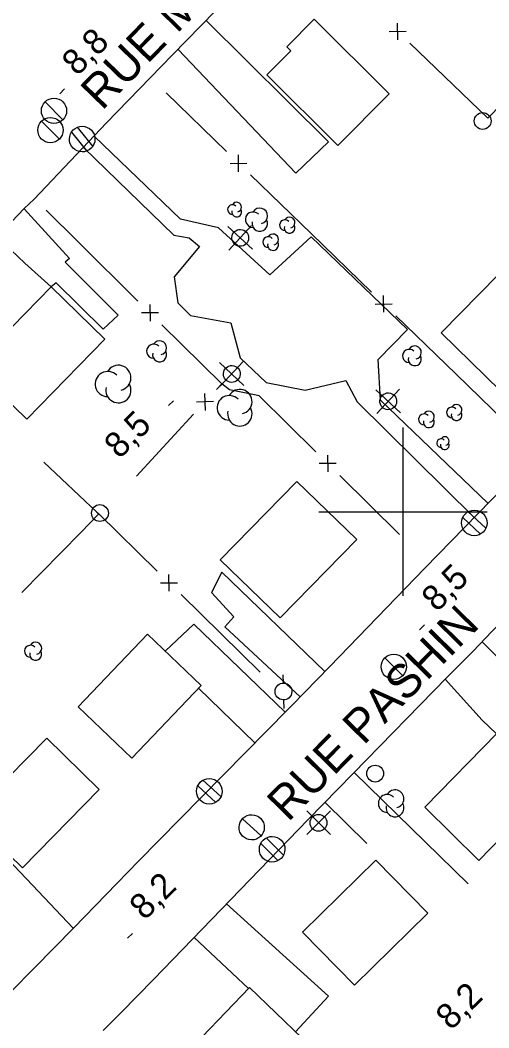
# Model space of a CAD drawing. Extents: x 381879 to 384696, y 5564785 to 5567594.
# Drawn here: x 383154.5 to 383210.2, y 5565538.7 to 5565658.4 of the extents above; entities that cross this region are included whole.
import ezdxf

# ---------------------------------------------------------------- set-up
doc = ezdxf.new("R2010")
doc.units = 0
for name, color, linetype in [('Niveau 19', 7, 'Continuous'), ('Niveau 21', 7, 'Continuous'), ('Niveau 22', 7, 'Continuous'), ('Niveau 3', 7, 'Continuous'), ('Niveau 31', 7, 'Continuous'), ('Niveau 36', 7, 'Continuous'), ('Niveau 37', 7, 'Continuous'), ('Niveau 44', 7, 'Continuous'), ('Niveau 61', 7, 'Continuous')]:
    doc.layers.add(name, color=color, linetype=linetype)

msp = doc.modelspace()

# ---------------------------------------------------------------- linework, layer by layer
at = {"layer": 'Niveau 19'}
for points in [[(383176.63, 5565658.33), (383191.14, 5565643.92), (383187.26, 5565640.2), (383173.28, 5565654.89)], [(383154.98, 5565635.98), (383160.39, 5565630.07), (383159.86, 5565629.64), (383166.18, 5565623.33), (383164.39, 5565621.68), (383158.8, 5565627.19), (383158.2, 5565626.7), (383155.09, 5565629.5), (383153.4, 5565631.09), (383151.08, 5565631.98)], [(383190.72, 5565581.01), (383190.72, 5565581.01), (383178.49, 5565592.82), (383177.24, 5565590.4), (383179.91, 5565587.51), (383178.84, 5565586.31)], [(383186, 5565576.19), (383175.15, 5565586.63), (383171.76, 5565583.43)], [(383178.84, 5565586.31), (383187.78, 5565578.01), (383187.78, 5565578.01)], [(383215.78, 5565569.2), (383220.28, 5565573.69), (383209.4, 5565584.55)], [(383205.03, 5565580.13), (383209.39, 5565575.26), (383211.13, 5565573.63)], [(383175.72, 5565579.05), (383182.4, 5565572.54)], [(383207.74, 5565555.8), (383194.22, 5565569.02)], [(383190.74, 5565565.48), (383195.7, 5565560.59)], [(383160.83, 5565550.53), (383155.98, 5565555.67), (383153.07, 5565558.72), (383149.83, 5565561.11), (383142.81, 5565554.41)], [(383179.04, 5565553.43), (383191.16, 5565542.47), (383187.25, 5565538.25)], [(383181.65, 5565543.38), (383175.19, 5565549.45)]]:
    msp.add_lwpolyline(points, dxfattribs=at)
at = {"layer": 'Niveau 21'}
for points in [[(383172.6, 5565654.2), (383268.47, 5565752.33), (383269.86, 5565753.43), (383271.52, 5565754.32), (383273.79, 5565754.89)], [(383172.6, 5565654.2), (383164.8, 5565646.2), (383156.2, 5565637.1), (383155, 5565636)], [(383155, 5565636), (383152, 5565632.9)], [(383191.3, 5565581.6), (383202.6, 5565593.3), (383218.3, 5565609.4)], [(383225.4, 5565600.6), (383210.6, 5565585.8), (383208.3, 5565583.4)], [(383208.3, 5565583.4), (383205.2, 5565580.3)], [(383186.8, 5565577), (383191.3, 5565581.6)], [(383205.2, 5565580.3), (383194.1, 5565568.9)], [(383173.5, 5565563.5), (383186.4, 5565576.6), (383186.8, 5565577)], [(383194.1, 5565568.9), (383188.7, 5565563.4), (383170.4, 5565544.5), (383166.5, 5565540.5)], [(383160.9, 5565550.6), (383168.6, 5565558.5), (383173.5, 5565563.5)], [(383145.2, 5565534.7), (383156.2, 5565545.8), (383160.9, 5565550.6)], [(383166.5, 5565540.5), (383164.4, 5565538.4)]]:
    msp.add_lwpolyline(points, dxfattribs=at)
at = {"layer": 'Niveau 22'}
for points in [[(383210.1, 5565601), (383210.1, 5565601), (383197.33, 5565613.24), (383197.05, 5565618.07), (383200.54, 5565621.64), (383189.09, 5565632.64), (383184.19, 5565628.14), (383178.08, 5565633.73), (383173.56, 5565634.74), (383163.3, 5565644.61)], [(383162.03, 5565643.27), (383172.76, 5565632.85), (383174.6, 5565632.51), (383175.83, 5565631.5), (383172.8, 5565627.89), (383173.26, 5565624.81), (383174.75, 5565623.31), (383179.54, 5565622.45), (383180.67, 5565618.26), (383183.75, 5565615.36), (383188.38, 5565614.44), (383193.21, 5565615.57), (383194.54, 5565613.06), (383208.44, 5565599.31), (383208.45, 5565599.3)]]:
    msp.add_lwpolyline(points, dxfattribs=at)
at = {"layer": 'Niveau 3'}
for p, q in [((383159.23, 5565649.64), (383159.8, 5565650.21)), ((383172.16, 5565612.61), (383172.73, 5565613.18)), ((383201.98, 5565585.98), (383202.55, 5565586.55)), ((383167.28, 5565549.36), (383167.85, 5565549.93))]:
    msp.add_line(p, q, dxfattribs=at)
at = {"layer": 'Niveau 31'}
for points in [[(383189.46, 5565658.49), (383198.36, 5565649.64), (383192.25, 5565643.5), (383183.83, 5565651.88), (383186.67, 5565654.74), (383186.19, 5565655.22)], [(383204.55, 5565621.25), (383213.61, 5565630.48), (383220.63, 5565623.59), (383211.57, 5565614.36)], [(383155.3, 5565611), (383148.9, 5565617.2), (383158.2, 5565626.7), (383164.6, 5565620.5)], [(383194.5, 5565596.7), (383187.4, 5565603.6), (383178.3, 5565594.3), (383185.4, 5565587.4)], [(383169.65, 5565585.45), (383161.42, 5565576.84), (383167.79, 5565570.75), (383176.02, 5565579.36)], [(383163.9, 5565567), (383157.7, 5565573.1), (383148.5, 5565563.8), (383154.8, 5565557.7)], [(383209, 5565558.6), (383202.6, 5565564.9), (383211.2, 5565573.7), (383217.6, 5565567.4)], [(383196.78, 5565558.63), (383188.05, 5565550.06), (383194.24, 5565543.76), (383202.97, 5565552.33)], [(383173.34, 5565534.71), (383181.77, 5565543.5), (383188.03, 5565537.5), (383179.6, 5565528.71)]]:
    msp.add_lwpolyline(points, close=True, dxfattribs=at)
at = {"layer": 'Niveau 36'}
for p, q in [((383159.61, 5565646.55), (383157.49, 5565648.67)), ((383159.19, 5565644.26), (383157.07, 5565646.38)), ((383160.62, 5565645.07), (383162.46, 5565642.82)), ((383163.16, 5565643.41), (383161.32, 5565645.66)), ((383179.3, 5565631.07), (383182.02, 5565633.98)), ((383179.2, 5565633.88), (383182.11, 5565631.16)), ((383178.2, 5565617.72), (383181.11, 5565615)), ((383178.3, 5565614.91), (383181.02, 5565617.82)), ((383196.78, 5565614.47), (383199.69, 5565611.75)), ((383196.88, 5565611.66), (383199.6, 5565614.57)), ((383207.11, 5565599.33), (383209.22, 5565597.34)), ((383209.83, 5565598.03), (383207.72, 5565600.02)), ((383199.98, 5565580.53), (383197.86, 5565582.65)), ((383185.72, 5565580.64), (383185.77, 5565579.64)), ((383185.87, 5565576.64), (383185.83, 5565577.64)), ((383178.36, 5565566.18), (383176.23, 5565568.14)), ((383175.62, 5565567.44), (383177.75, 5565565.48)), ((383183.16, 5565561.52), (383180.92, 5565563.52)), ((383191.38, 5565564.47), (383188.56, 5565561.65)), ((383191.38, 5565561.65), (383188.56, 5565564.47)), ((383185.81, 5565559.23), (383183.74, 5565561.26)), ((383183.11, 5565560.59), (383185.18, 5565558.56))]:
    msp.add_line(p, q, dxfattribs=at)
for centre, radius in [((383158.54, 5565647.61), 1.5), ((383209.47, 5565646.4), 1), ((383158.12, 5565645.32), 1.5), ((383164, 5565599.84), 1), ((383198.91, 5565581.59), 1.5), ((383196.69, 5565568.9), 1), ((383189.96, 5565563.06), 1)]:
    msp.add_circle(centre, radius, dxfattribs=at)
for centre, major_axis, ratio in [((383161.89, 5565644.25), (-0.02, -1.52), 0.999982), ((383180.67, 5565632.52), (-0.048, -0.999), 0.999982), ((383179.67, 5565616.36), (-0.048, -0.999), 0.999982), ((383198.25, 5565613.11), (-0.048, -0.999), 0.999982), ((383208.47, 5565598.67), (0.02, 1.52), 0.999984), ((383185.8, 5565578.65), (-0.05, -0.999), 0.999983), ((383176.99, 5565566.8), (0.01, 1.52), 0.999981), ((383182.03, 5565562.52), (-0.03, -1.5), 0.999985), ((383184.46, 5565559.92), (-0.02, -1.52), 0.999984)]:
    msp.add_ellipse(centre, major_axis=major_axis, ratio=ratio, dxfattribs=at)
at = {"layer": 'Niveau 37'}
for p, q in [((383199.38, 5565656.03), (383199.34, 5565658.03)), ((383198.36, 5565657.01), (383200.36, 5565657.05)), ((383180.48, 5565640.38), (383180.45, 5565642.38)), ((383179.47, 5565641.36), (383181.47, 5565641.39)), ((383197.72, 5565623.68), (383197.69, 5565625.68)), ((383169.94, 5565624.62), (383169.95, 5565622.62)), ((383196.7, 5565624.66), (383198.7, 5565624.69)), ((383170.95, 5565623.62), (383168.95, 5565623.61)), ((383176.53, 5565612.03), (383176.46, 5565614.03)), ((383177.49, 5565613.07), (383175.49, 5565613)), ((383191.05, 5565606.72), (383191.07, 5565604.72)), ((383192.06, 5565605.73), (383190.06, 5565605.72)), ((383172.22, 5565590.56), (383172.2, 5565592.56)), ((383171.21, 5565591.55), (383173.21, 5565591.57))]:
    msp.add_line(p, q, dxfattribs=at)
for points in [[(383200.8, 5565655.65), (383208.02, 5565648.72)], [(383208.02, 5565648.72), (383210.09, 5565646.73), (383215.06, 5565651.83)], [(383171.85, 5565649.73), (383179.03, 5565642.77)], [(383181.9, 5565639.99), (383189.08, 5565633.03)], [(383161.41, 5565632.05), (383157.6, 5565635.8)], [(383189.08, 5565633.03), (383196.27, 5565626.07)], [(383168.52, 5565625.02), (383161.41, 5565632.05)], [(383199.14, 5565623.28), (383206.32, 5565616.33)], [(383178.49, 5565615.19), (383171.37, 5565622.21)], [(383206.32, 5565616.33), (383213.5, 5565609.37)], [(383177.85, 5565614.5), (383178.49, 5565615.19)], [(383182.37, 5565613.87), (383179.39, 5565614.47), (383178.49, 5565615.19)], [(383189.64, 5565607.13), (383182.92, 5565613.76), (383182.37, 5565613.87)], [(383168.34, 5565604.23), (383175.13, 5565611.57)], [(383157.35, 5565605.89), (383163.64, 5565599.96)], [(383199.6, 5565597.29), (383192.48, 5565604.32)], [(383161.73, 5565597.53), (383163.88, 5565599.73)], [(383163.64, 5565599.96), (383163.88, 5565599.73), (383170.78, 5565592.96)], [(383154.72, 5565590.4), (383161.73, 5565597.53)], [(383173.64, 5565590.16), (383180.77, 5565583.15)], [(383180.77, 5565583.15), (383183.03, 5565580.94)]]:
    msp.add_lwpolyline(points, dxfattribs=at)
at = {"layer": 'Niveau 44'}
for centre, radius, start, end in [((383179.74, 5565635.88), 0.58, 44.1153, 269.8039), ((383180.24, 5565636.17), 0.58, 282.2692, 149.7262), ((383180.24, 5565635.59), 0.58, 166.9368, 29.6212), ((383182.2, 5565634.68), 0.922, 44.1153, 269.8039), ((383182.99, 5565635.14), 0.922, 282.2692, 149.7262), ((383182.99, 5565634.22), 0.922, 166.9368, 29.6212), ((383185.98, 5565634.03), 0.634, 44.1153, 269.8039), ((383186.53, 5565633.71), 0.634, 166.9368, 29.6212), ((383186.53, 5565634.34), 0.634, 282.2692, 149.7262), ((383184.56, 5565632.33), 0.647, 282.2692, 149.7262), ((383184, 5565632.01), 0.647, 44.1153, 269.8039), ((383184.56, 5565631.68), 0.647, 166.9368, 29.6212), ((383170.38, 5565619.06), 0.835, 44.1153, 269.8039), ((383171.09, 5565619.47), 0.835, 282.2692, 149.7262), ((383201.4, 5565618.9), 0.781, 282.2692, 149.7262), ((383171.09, 5565618.64), 0.835, 166.9368, 29.6212), ((383200.73, 5565618.51), 0.781, 44.1153, 269.8039), ((383201.4, 5565618.12), 0.781, 166.9368, 29.6212), ((383166.2, 5565615.91), 1.49, 282.2692, 149.7262), ((383164.92, 5565615.16), 1.49, 44.1153, 269.8039), ((383166.2, 5565614.42), 1.49, 166.9368, 29.6212), ((383179.37, 5565612.34), 1.45, 44.1153, 269.8039), ((383180.62, 5565613.07), 1.45, 282.2692, 149.7262), ((383205.82, 5565611.79), 0.634, 44.1153, 269.8039), ((383206.37, 5565612.1), 0.634, 282.2692, 149.7262), ((383180.62, 5565611.62), 1.45, 166.9368, 29.6212), ((383202.51, 5565610.96), 0.654, 44.1153, 269.8039), ((383203.07, 5565611.28), 0.654, 282.2692, 149.7262), ((383206.37, 5565611.47), 0.634, 166.9368, 29.6212), ((383203.07, 5565610.63), 0.654, 166.9368, 29.6212), ((383204.97, 5565608.4), 0.513, 282.2692, 149.7262), ((383204.53, 5565608.14), 0.513, 44.1153, 269.8039), ((383204.97, 5565607.89), 0.513, 166.9368, 29.6212), ((383155.75, 5565583.43), 0.714, 44.1153, 269.8039), ((383156.37, 5565583.79), 0.714, 282.2692, 149.7262), ((383156.37, 5565583.07), 0.714, 166.9368, 29.6212), ((383199.05, 5565565.9), 1.06, 282.2692, 149.7262), ((383198.13, 5565565.36), 1.06, 44.1153, 269.8039), ((383199.05, 5565564.83), 1.06, 166.9368, 29.6212)]:
    msp.add_arc(centre, radius, start, end, dxfattribs=at)
at = {"layer": 'Niveau 61'}
for points in [[(383200, 5565610), (383200, 5565600), (383200, 5565590)], [(383190, 5565600), (383200, 5565600), (383210, 5565600)]]:
    msp.add_lwpolyline(points, dxfattribs=at)

# ---------------------------------------------------------------- texts
at = {"layer": 'Niveau 21'}
for s, rotation, p in [('RUE MASSEN', 45.8528, (383164.25, 5565647.54)), ('RUE PASHIN', 45.5532, (383186.37, 5565563.06))]:
    msp.add_text(s, height=4, rotation=rotation, dxfattribs=at).set_placement(p)
at = {"layer": 'Niveau 3'}
for s, p in [('8,8  ', (383161.3, 5565651.65)), ('8,5', (383166.32, 5565606.18)), ('8,5  ', (383204.03, 5565588)), ('8,2  ', (383169.32, 5565551.39)), ('8,2  ', (383205.71, 5565538.32))]:
    msp.add_text(s, height=3, rotation=44.7717, dxfattribs=at).set_placement(p)

doc.saveas('drawing.dxf')
